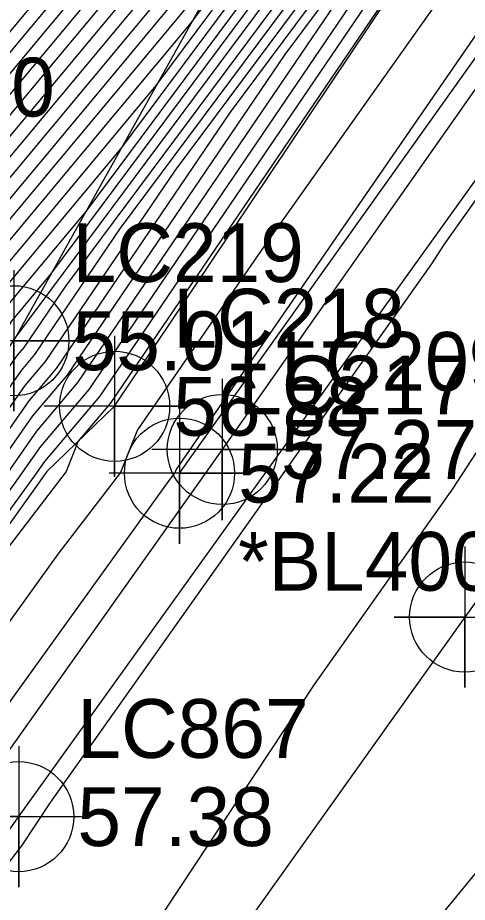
# Model space of a CAD drawing. Extents: x 2188792 to 2191981, y 386090 to 389710.
# Drawn here: x 2190276.83 to 2190295.98, y 387824.37 to 387862.01 of the extents above; entities that cross this region are included whole.
import ezdxf

# ---------------------------------------------------------------- set-up
doc = ezdxf.new("R2010")
doc.units = 0
for name, color, linetype in [('DTM Contours Major', 7, 'Continuous'), ('DTM Contours Minor', 7, 'Continuous'), ('Exist DTM Breakline', 7, 'Continuous'), ('Exist DTM Breakline Cogo Comment', 7, 'Continuous'), ('Exist DTM Breakline Cogo Elevation', 7, 'Continuous'), ('Exist DTM Breakline Cogo Number', 7, 'Continuous'), ('Exist DTM Breakline Cogo Point CELL', 7, 'Continuous'), ('Exist Roads EOP', 7, 'Continuous'), ('Exist Roads EOP Cogo Elevation', 7, 'Continuous'), ('Exist Roads EOP Cogo Number', 7, 'Continuous'), ('Exist Roads EOP Cogo Point CELL', 7, 'Continuous'), ('Exist Roads EOT', 7, 'Continuous'), ('Exist Roads EOT Cogo Elevation', 7, 'Continuous'), ('Exist Roads EOT Cogo Number', 7, 'Continuous'), ('Exist Roads EOT Cogo Point CELL', 7, 'Continuous'), ('PH Exist DTM Breakline', 7, 'Continuous')]:
    doc.layers.add(name, color=color, linetype=linetype)

msp = doc.modelspace()

# ---------------------------------------------------------------- linework, layer by layer
at = {"layer": 'DTM Contours Major'}
for points in [[(2190237.455, 387808.28), (2190241.305, 387812.487), (2190242.123, 387814.465), (2190244.353, 387818.496), (2190245.555, 387821.691), (2190247.103, 387824.596), (2190250.451, 387826.624), (2190252.505, 387830.036), (2190254.929, 387831.023), (2190256.101, 387831.307), (2190259.034, 387833.42), (2190261.126, 387835.152), (2190261.816, 387835.92), (2190266.182, 387840.924), (2190267.353, 387842.228), (2190271.103, 387846.513), (2190272.933, 387849.223), (2190272.575, 387850.981), (2190275.77, 387856.104), (2190290.99, 387874.342)], [(2190230.942, 387829.859), (2190240.795, 387836.71), (2190242.787, 387836.687), (2190248.788, 387831.81), (2190251.836, 387833.052), (2190255.106, 387833.844), (2190259.022, 387836.667), (2190260.324, 387838.266), (2190265.121, 387843.2), (2190265.75, 387843.884), (2190268.546, 387846.724), (2190270.813, 387849.315), (2190271.075, 387849.702), (2190270.539, 387852.334), (2190275.323, 387860.003), (2190286.446, 387873.332)], [(2190236.019, 387800.178), (2190239.618, 387804.692), (2190240.653, 387806.207), (2190244.113, 387810.57), (2190245.238, 387812.211), (2190248.256, 387816.573), (2190249.251, 387818.023), (2190252.415, 387822.596), (2190253.715, 387823.961), (2190256.862, 387828.579), (2190258.161, 387829.897), (2190261.866, 387832.962), (2190264.199, 387835.562), (2190266.675, 387838.399), (2190269.323, 387841.347), (2190271.392, 387843.712), (2190274.792, 387848.745), (2190274.612, 387849.629), (2190276.218, 387852.204), (2190284.229, 387861.804), (2190292.868, 387873.396)], [(2190235.483, 387796.05), (2190238.64, 387800.489), (2190240.098, 387802.318), (2190242.802, 387806.277), (2190244.275, 387808.134), (2190246.974, 387812.069), (2190248.316, 387814.009), (2190250.908, 387817.787), (2190252.371, 387819.903), (2190256.115, 387823.833), (2190257.324, 387825.608), (2190261.569, 387829.915), (2190262.606, 387830.773), (2190266.582, 387835.203), (2190267.168, 387835.874), (2190271.293, 387840.466), (2190271.681, 387840.91), (2190276.65, 387848.266), (2190276.648, 387848.276), (2190276.666, 387848.305), (2190276.755, 387848.411), (2190294.577, 387872.326)], [(2190238.495, 387794.551), (2190241.504, 387798.764), (2190243.059, 387801.029), (2190245.535, 387804.996), (2190246.817, 387806.869), (2190249.454, 387811.126), (2190252.477, 387816.006), (2190253.252, 387817.147), (2190257.744, 387820.711), (2190259.337, 387823.002), (2190262.855, 387826.151), (2190264.951, 387829.123), (2190267.462, 387831.835), (2190269.95, 387835.237), (2190272.302, 387837.818), (2190274.997, 387841.517), (2190277.481, 387845.064), (2190278.939, 387846.788), (2190288.231, 387860.448), (2190296.286, 387871.256)], [(2190299.156, 387868.96), (2190287.327, 387852.283), (2190281.937, 387844.468), (2190281.216, 387842.662), (2190278.548, 387839.186), (2190270.877, 387828.546), (2190267.837, 387824.638), (2190265.105, 387820.499), (2190262.712, 387816.875), (2190256.516, 387808.449), (2190253.834, 387804.455), (2190251.432, 387800.879), (2190249.269, 387797.658), (2190246.7, 387794.113), (2190237.768, 387782.084)]]:
    msp.add_lwpolyline(points, dxfattribs=at)
at = {"layer": 'DTM Contours Minor'}
for points in [[(2190328.572, 387878.873), (2190326.11, 387880.927), (2190322.839, 387884.363), (2190314.922, 387871.427), (2190305.881, 387857.639), (2190302.085, 387852.287), (2190295.357, 387841.967), (2190289.456, 387833.64), (2190278.022, 387816.369), (2190274.629, 387811.965), (2190264.582, 387796.613), (2190260.361, 387791.209), (2190247.092, 387773.359), (2190243.271, 387768.482), (2190235.055, 387757.448)], [(2190239.037, 387752.903), (2190247.964, 387765.605), (2190251.524, 387770.595), (2190265.362, 387790.295), (2190269.303, 387794.488), (2190280.319, 387808.455), (2190290.998, 387819.097), (2190299.522, 387829.477), (2190309.401, 387841.906), (2190313.389, 387846.491), (2190328.707, 387865.919), (2190332.023, 387869.811), (2190328.572, 387878.873)], [(2190236.474, 387809.393), (2190239.418, 387812.609), (2190240.809, 387815.974), (2190242.3, 387818.669), (2190244.142, 387823.56), (2190244.822, 387824.839), (2190249.602, 387827.733), (2190251.02, 387830.088), (2190254.31, 387831.429), (2190255.902, 387831.814), (2190259.884, 387834.684), (2190260.979, 387835.59), (2190261.339, 387835.991), (2190266.083, 387841.429), (2190266.959, 387842.404), (2190271.045, 387847.074), (2190272.562, 387849.319), (2190272.168, 387851.252), (2190275.681, 387856.884), (2190290.081, 387874.14)], [(2190237.531, 387812.732), (2190239.496, 387817.484), (2190240.247, 387818.842), (2190242.183, 387823.983), (2190242.224, 387825.351), (2190242.882, 387825.808), (2190243.726, 387825.798), (2190248.752, 387828.843), (2190249.534, 387830.141), (2190253.692, 387831.834), (2190255.703, 387832.322), (2190260.734, 387835.947), (2190260.831, 387836.028), (2190260.862, 387836.063), (2190265.984, 387841.934), (2190266.565, 387842.58), (2190270.987, 387847.634), (2190272.19, 387849.415), (2190271.761, 387851.522), (2190275.591, 387857.664), (2190289.172, 387873.938)], [(2190238.464, 387826.854), (2190242.186, 387829.442), (2190246.968, 387829.386), (2190247.903, 387829.952), (2190248.049, 387830.193), (2190253.073, 387832.24), (2190255.504, 387832.829), (2190260.258, 387836.256), (2190260.663, 387836.753), (2190263.221, 387839.384), (2190265.886, 387842.439), (2190266.171, 387842.756), (2190270.929, 387848.194), (2190271.818, 387849.511), (2190271.354, 387851.793), (2190275.502, 387858.443), (2190288.263, 387873.736)], [(2190234.703, 387828.356), (2190241.491, 387833.076), (2190245.565, 387833.028), (2190248.179, 387830.904), (2190252.455, 387832.646), (2190255.305, 387833.337), (2190259.64, 387836.461), (2190260.493, 387837.509), (2190265.768, 387842.935), (2190265.789, 387842.958), (2190265.884, 387843.054), (2190270.871, 387848.755), (2190271.446, 387849.606), (2190270.946, 387852.063), (2190275.412, 387859.223), (2190287.354, 387873.534)], [(2190236.543, 387800.24), (2190239.714, 387804.217), (2190241.082, 387806.221), (2190244.146, 387810.083), (2190245.586, 387812.182), (2190248.268, 387816.06), (2190249.582, 387817.976), (2190252.406, 387822.057), (2190254.195, 387823.936), (2190256.954, 387827.985), (2190258.842, 387829.9), (2190262.014, 387832.524), (2190264.676, 387835.49), (2190266.773, 387837.894), (2190269.717, 387841.171), (2190271.45, 387843.151), (2190275.163, 387848.649), (2190275.019, 387849.358), (2190276.308, 387851.424), (2190282.734, 387859.126), (2190293.21, 387873.182)], [(2190237.067, 387800.302), (2190239.81, 387803.742), (2190241.512, 387806.235), (2190244.178, 387809.596), (2190245.933, 387812.154), (2190248.28, 387815.547), (2190249.913, 387817.929), (2190252.397, 387821.519), (2190254.675, 387823.91), (2190257.047, 387827.391), (2190259.524, 387829.904), (2190262.162, 387832.086), (2190265.152, 387835.418), (2190266.872, 387837.389), (2190270.111, 387840.995), (2190271.508, 387842.591), (2190275.535, 387848.553), (2190275.426, 387849.088), (2190276.397, 387850.644), (2190281.239, 387856.447), (2190293.551, 387872.968)], [(2190237.592, 387800.365), (2190239.906, 387803.267), (2190241.942, 387806.249), (2190244.211, 387809.108), (2190246.28, 387812.126), (2190248.292, 387815.035), (2190250.245, 387817.882), (2190252.389, 387820.98), (2190255.155, 387823.884), (2190257.139, 387826.797), (2190260.206, 387829.908), (2190262.31, 387831.648), (2190265.629, 387835.347), (2190266.971, 387836.884), (2190270.505, 387840.819), (2190271.566, 387842.031), (2190275.907, 387848.458), (2190275.834, 387848.817), (2190276.487, 387849.864), (2190279.745, 387853.768), (2190293.893, 387872.754)], [(2190238.116, 387800.427), (2190240.002, 387802.793), (2190242.372, 387806.263), (2190244.243, 387808.621), (2190246.627, 387812.098), (2190248.304, 387814.522), (2190250.576, 387817.834), (2190252.38, 387820.441), (2190255.635, 387823.859), (2190257.232, 387826.203), (2190260.887, 387829.911), (2190262.458, 387831.21), (2190266.106, 387835.275), (2190267.069, 387836.379), (2190270.899, 387840.642), (2190271.624, 387841.47), (2190276.278, 387848.362), (2190276.241, 387848.547), (2190276.576, 387849.085), (2190278.25, 387851.09), (2190294.235, 387872.54)], [(2190238.436, 387807.167), (2190243.192, 387812.364), (2190243.437, 387812.956), (2190246.405, 387818.323), (2190246.969, 387819.821), (2190249.384, 387824.354), (2190251.3, 387825.515), (2190253.991, 387829.983), (2190255.547, 387830.617), (2190256.3, 387830.8), (2190258.184, 387832.157), (2190261.274, 387834.714), (2190262.292, 387835.848), (2190266.28, 387840.419), (2190267.747, 387842.051), (2190271.161, 387845.953), (2190273.305, 387849.128), (2190272.983, 387850.711), (2190275.86, 387855.324), (2190290.209, 387872.519)], [(2190235.594, 387795.53), (2190239.165, 387800.551), (2190240.195, 387801.843), (2190243.232, 387806.291), (2190244.308, 387807.647), (2190247.321, 387812.041), (2190248.328, 387813.497), (2190251.239, 387817.74), (2190252.363, 387819.364), (2190256.594, 387823.807), (2190257.417, 387825.014), (2190262.251, 387829.919), (2190262.754, 387830.335), (2190267.059, 387835.132), (2190267.267, 387835.369), (2190271.687, 387840.29), (2190271.739, 387840.35), (2190272.443, 387841.391), (2190276.826, 387847.651), (2190277.104, 387847.98), (2190278.878, 387850.588), (2190294.919, 387872.112)], [(2190235.704, 387795.01), (2190239.689, 387800.614), (2190240.291, 387801.368), (2190243.662, 387806.305), (2190244.34, 387807.159), (2190247.669, 387812.013), (2190248.34, 387812.984), (2190251.57, 387817.693), (2190252.354, 387818.825), (2190257.074, 387823.782), (2190257.51, 387824.42), (2190262.635, 387829.62), (2190262.892, 387829.851), (2190262.932, 387829.907), (2190267.339, 387834.666), (2190267.664, 387835.111), (2190271.87, 387839.726), (2190272.462, 387840.539), (2190276.99, 387847.004), (2190277.563, 387847.682), (2190281.217, 387853.053), (2190295.261, 387871.898)], [(2190235.814, 387794.489), (2190240.214, 387800.676), (2190240.387, 387800.893), (2190244.092, 387806.319), (2190244.372, 387806.672), (2190248.016, 387811.985), (2190248.352, 387812.471), (2190251.902, 387817.646), (2190252.345, 387818.286), (2190257.554, 387823.756), (2190257.602, 387823.826), (2190258.164, 387824.396), (2190262.88, 387828.618), (2190263.605, 387829.646), (2190267.38, 387833.723), (2190268.426, 387835.153), (2190272.014, 387839.09), (2190273.307, 387840.865), (2190277.154, 387846.357), (2190278.022, 387847.384), (2190283.555, 387855.518), (2190295.603, 387871.684)], [(2190236.825, 387794.372), (2190240.828, 387799.978), (2190241.409, 387800.824), (2190244.655, 387806.025), (2190244.948, 387806.452), (2190248.31, 387811.879), (2190248.363, 387811.957), (2190248.364, 387811.958), (2190252.233, 387817.598), (2190252.336, 387817.748), (2190253.693, 387819.172), (2190257.674, 387822.332), (2190258.418, 387823.402), (2190262.868, 387827.385), (2190264.278, 387829.385), (2190267.421, 387832.779), (2190269.188, 387835.195), (2190272.158, 387838.454), (2190274.152, 387841.191), (2190277.317, 387845.711), (2190278.48, 387847.086), (2190285.893, 387857.983), (2190295.944, 387871.47)], [(2190297.584, 387870.308), (2190280.774, 387845.595), (2190279.416, 387843.989), (2190278.898, 387842.695), (2190273.766, 387836.004), (2190272.534, 387834.297), (2190267.63, 387827.99), (2190263.22, 387821.311), (2190259.359, 387815.463), (2190257.567, 387813.026), (2190253.424, 387806.858), (2190249.714, 387801.333), (2190246.372, 387796.358), (2190242.404, 387790.882), (2190238.128, 387785.124)], [(2190238.353, 387804.891), (2190239.33, 387806.116), (2190239.363, 387806.164), (2190244.016, 387812.032), (2190244.197, 387812.295), (2190248.219, 387818.111), (2190248.257, 387818.165), (2190249.3, 387819.673), (2190251.664, 387824.112), (2190252.15, 387824.406), (2190255.476, 387829.93), (2190256.166, 387830.211), (2190256.499, 387830.292), (2190257.334, 387830.893), (2190261.422, 387834.276), (2190262.769, 387835.776), (2190266.379, 387839.914), (2190268.141, 387841.875), (2190271.218, 387845.393), (2190273.677, 387849.032), (2190273.39, 387850.44), (2190275.95, 387854.544), (2190288.714, 387869.84)], [(2190295.246, 387867.843), (2190280.316, 387845.894), (2190277.973, 387843.124), (2190277.533, 387842.495), (2190272.735, 387835.911), (2190272.235, 387835.362), (2190267.584, 387829.003), (2190266.97, 387828.34), (2190262.819, 387822.452), (2190262.091, 387821.801), (2190257.953, 387815.85), (2190257.211, 387815.261), (2190253.096, 387809.205), (2190252.737, 387808.626), (2190252.424, 387808.121), (2190248.175, 387801.911), (2190248.01, 387801.646), (2190243.532, 387795.123), (2190243.506, 387795.087), (2190238.413, 387788.027)], [(2190234.97, 387800.053), (2190239.426, 387805.642), (2190239.793, 387806.179), (2190244.049, 387811.545), (2190244.544, 387812.267), (2190248.231, 387817.598), (2190248.588, 387818.118), (2190252.432, 387823.674), (2190252.755, 387824.013), (2190256.677, 387829.767), (2190256.797, 387829.889), (2190261.57, 387833.838), (2190263.246, 387835.705), (2190266.478, 387839.409), (2190268.535, 387841.699), (2190271.276, 387844.832), (2190274.048, 387848.936), (2190273.797, 387850.17), (2190276.039, 387853.764), (2190287.219, 387867.162)], [(2190292.908, 387865.378), (2190279.857, 387846.192), (2190277.809, 387843.771), (2190276.688, 387842.169), (2190272.591, 387836.546), (2190271.473, 387835.321), (2190267.543, 387829.947), (2190266.297, 387828.601), (2190262.831, 387823.685), (2190261.173, 387822.201), (2190257.883, 387817.47), (2190255.892, 387815.89), (2190252.89, 387811.472), (2190251.643, 387809.459), (2190250.555, 387807.704), (2190247.295, 387802.94), (2190246.359, 387801.44), (2190242.856, 387796.336), (2190241.836, 387794.908), (2190237.856, 387789.391)], [(2190304.057, 387865.138), (2190295.002, 387852.372), (2190294.459, 387851.537), (2190278.214, 387828.613), (2190276.998, 387826.776), (2190265.358, 387811.665), (2190265.101, 387811.273), (2190261.795, 387807.04), (2190250.437, 387792.472), (2190243.23, 387784.33), (2190237.048, 387776.003)], [(2190235.494, 387800.116), (2190239.522, 387805.167), (2190240.223, 387806.193), (2190244.081, 387811.058), (2190244.891, 387812.239), (2190248.243, 387817.085), (2190248.919, 387818.071), (2190252.423, 387823.135), (2190253.235, 387823.987), (2190256.769, 387829.173), (2190257.479, 387829.893), (2190261.718, 387833.4), (2190263.722, 387835.633), (2190266.576, 387838.904), (2190268.929, 387841.523), (2190271.334, 387844.272), (2190274.42, 387848.841), (2190274.205, 387849.899), (2190276.129, 387852.984), (2190285.724, 387864.483)], [(2190237.408, 387779.043), (2190250.996, 387797.344), (2190252.166, 387798.958), (2190253.151, 387800.425), (2190254.245, 387802.053), (2190255.466, 387803.871), (2190266.066, 387818.288), (2190266.99, 387819.688), (2190268.045, 387821.286), (2190269.219, 387822.796), (2190283.331, 387842.367), (2190283.533, 387842.63), (2190283.588, 387842.767), (2190298.097, 387863.804)], [(2190237.298, 387790.755), (2190240.165, 387794.729), (2190242.18, 387797.55), (2190244.709, 387801.235), (2190246.415, 387803.968), (2190248.686, 387807.286), (2190250.549, 387810.293), (2190252.684, 387813.739), (2190254.572, 387816.518), (2190257.814, 387819.091), (2190260.255, 387822.601), (2190262.843, 387824.918), (2190265.624, 387828.862), (2190267.502, 387830.891), (2190270.712, 387835.279), (2190272.447, 387837.182), (2190275.843, 387841.843), (2190277.645, 387844.417), (2190279.398, 387846.49), (2190290.57, 387862.913)]]:
    msp.add_lwpolyline(points, dxfattribs=at)
at = {"layer": 'Exist DTM Breakline'}
for p, q in [((2190276.671, 387848.261), (2190299.535, 387889.23)), ((2190280.962, 387845.474), (2190309.63, 387888.243)), ((2190283.723, 387842.628), (2190314.89, 387886.35))]:
    msp.add_line(p, q, dxfattribs=at)
at = {"layer": 'Exist DTM Breakline Cogo Point CELL'}
for points in [[(2190276.671, 387851.261), (2190276.671, 387845.261), (2190276.671, 387848.261), (2190279.671, 387848.261), (2190273.671, 387848.261)], [(2190280.962, 387848.474), (2190280.962, 387842.474), (2190280.962, 387845.474), (2190283.962, 387845.474), (2190277.962, 387845.474)], [(2190283.723, 387845.628), (2190283.723, 387839.628), (2190283.723, 387842.628), (2190286.723, 387842.628), (2190280.723, 387842.628)]]:
    msp.add_lwpolyline(points, dxfattribs=at)
for centre in [(2190276.671, 387848.261), (2190280.962, 387845.474), (2190283.723, 387842.628)]:
    msp.add_circle(centre, 2.344, dxfattribs=at)
at = {"layer": 'Exist Roads EOP'}
msp.add_lwpolyline([(2190313.986, 387884.141), (2190285.547, 387843.636), (2190254.588, 387800.045), (2190225.155, 387759.32), (2190194.829, 387717.425), (2190164.291, 387675.101), (2190137.229, 387637.301), (2190105.098, 387592.774), (2190071.411, 387546.221), (2190039.296, 387501.568), (2190007.542, 387457.958), (2189976.844, 387415.407), (2189936.359, 387359.145), (2189907.138, 387318.716), (2189868.636, 387265.243), (2189836.428, 387220.463), (2189805.695, 387177.815), (2189775.592, 387135.957), (2189745.498, 387094.055), (2189715.496, 387052.249), (2189683.869, 387008.07), (2189653.218, 386965.867), (2189623.729, 386924.667)], dxfattribs=at)
at = {"layer": 'Exist Roads EOP Cogo Point CELL'}
msp.add_lwpolyline([(2190285.547, 387846.636), (2190285.547, 387840.636), (2190285.547, 387843.636), (2190288.547, 387843.636), (2190282.547, 387843.636)], dxfattribs=at)
msp.add_circle((2190285.547, 387843.636), 2.344, dxfattribs=at)
at = {"layer": 'Exist Roads EOT'}
msp.add_line((2190324.736, 387876.566), (2190295.87, 387836.508), dxfattribs=at)
for points in [[(2189910.407, 387320.236), (2189942.075, 387364.22), (2189970.438, 387403.768), (2190000.916, 387446.161), (2190032.053, 387489.248), (2190063.107, 387532.142), (2190093.978, 387574.79), (2190125.104, 387617.946), (2190155.102, 387659.638), (2190185.949, 387702.484), (2190216.886, 387745.11), (2190247.602, 387787.3), (2190276.876, 387828.015), (2190303.928, 387865.67), (2190323.039, 387892.195)], [(2190295.87, 387836.508), (2190264.435, 387792.457), (2190235.289, 387751.997), (2190204.567, 387709.955), (2190174.375, 387667.889)]]:
    msp.add_lwpolyline(points, dxfattribs=at)
at = {"layer": 'Exist Roads EOT Cogo Point CELL'}
for points in [[(2190295.87, 387839.508), (2190295.87, 387833.508), (2190295.87, 387836.508), (2190292.87, 387836.508), (2190298.87, 387836.508)], [(2190276.876, 387831.015), (2190276.876, 387825.015), (2190276.876, 387828.015), (2190273.876, 387828.015), (2190279.876, 387828.015)]]:
    msp.add_lwpolyline(points, dxfattribs=at)
for centre in [(2190295.87, 387836.508), (2190276.876, 387828.015)]:
    msp.add_circle(centre, 2.344, dxfattribs=at)
at = {"layer": 'PH Exist DTM Breakline'}
msp.add_lwpolyline([(2190280.962, 387845.474), (2190278.079, 387842.706), (2190272.851, 387835.396), (2190267.624, 387828.086)], dxfattribs=at)

# ---------------------------------------------------------------- texts
at = {"layer": 'Exist DTM Breakline Cogo Comment'}
msp.add_text('*BL4005', height=2.5, dxfattribs=at).set_placement((2190286.223, 387837.628))
at = {"layer": 'Exist DTM Breakline Cogo Elevation'}
for s, p in [('55.01', (2190279.171, 387847.011)), ('56.88', (2190283.462, 387844.224)), ('57.22', (2190286.223, 387841.378))]:
    msp.add_text(s, height=2.5, dxfattribs=at).set_placement(p)
at = {"layer": 'Exist DTM Breakline Cogo Number'}
for s, p in [('LC220', (2190268.565, 387857.806)), ('LC219', (2190279.171, 387850.761)), ('LC218', (2190283.462, 387847.974)), ('LC217', (2190286.223, 387845.128))]:
    msp.add_text(s, height=2.5, dxfattribs=at).set_placement(p)
at = {"layer": 'Exist Roads EOP Cogo Elevation'}
msp.add_text('57.27', height=2.5, dxfattribs=at).set_placement((2190288.047, 387842.386))
at = {"layer": 'Exist Roads EOP Cogo Number'}
msp.add_text('LC209', height=2.5, dxfattribs=at).set_placement((2190288.047, 387846.136))
at = {"layer": 'Exist Roads EOT Cogo Elevation'}
msp.add_text('57.38', height=2.5, dxfattribs=at).set_placement((2190279.376, 387826.765))
at = {"layer": 'Exist Roads EOT Cogo Number'}
msp.add_text('LC867', height=2.5, dxfattribs=at).set_placement((2190279.376, 387830.515))

doc.saveas('drawing.dxf')
